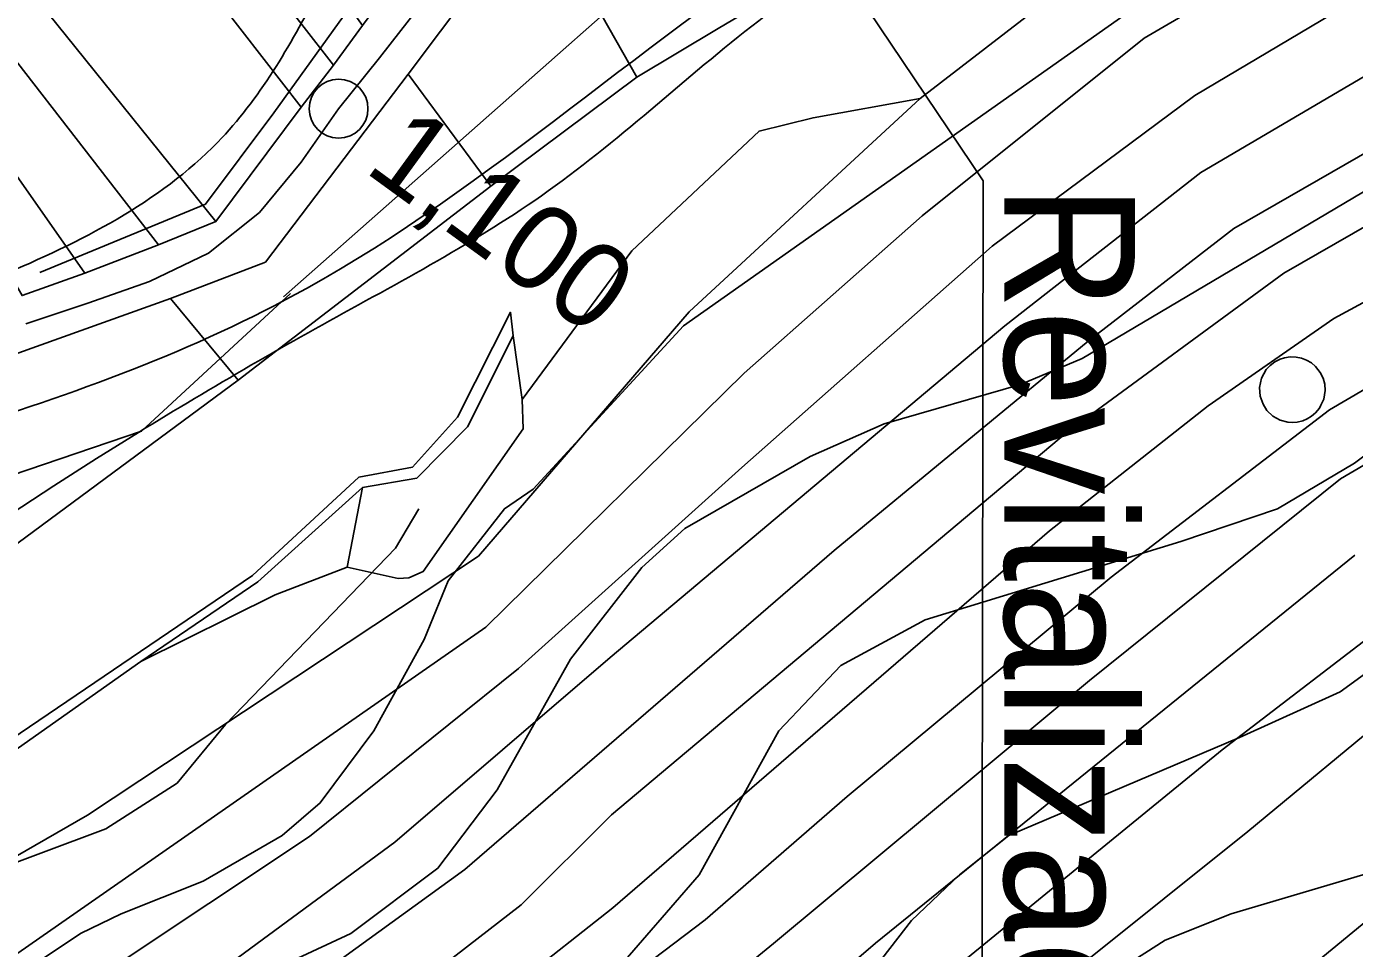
# Model space of a CAD drawing. Extents: x -510989 to -501240, y -1184665 to -1176089.
# Drawn here: x -504222.5 to -504019.2, y -1180892.3 to -1180751.2 of the extents above; entities that cross this region are included whole.
import ezdxf

# ---------------------------------------------------------------- set-up
doc = ezdxf.new("R2010")
doc.units = 0
for name, color, linetype in [('lesni_pozemek', 7, 'Continuous'), ('NAVRH_revitalizace_toku', 7, 'Continuous'), ('orna_puda', 7, 'Continuous'), ('ostatni_plocha_x_draha', 7, 'Continuous'), ('ostatni_plocha_x_jina_plocha', 7, 'Continuous'), ('ostatni_plocha_x_neplodna_puda', 7, 'Continuous'), ('ostatni_plocha_x_ostatni_komunikace', 7, 'Continuous'), ('STAV_zaplavove_uzemi', 7, 'Continuous'), ('trasovani_toku', 7, 'Continuous'), ('trvaly_travni_porost', 7, 'Continuous'), ('vodni_plocha_x_vodni_tok_v_koryt_prir_n_upr', 7, 'Continuous'), ('vrstevnice_01', 7, 'Continuous'), ('vrstevnice_02', 7, 'Continuous'), ('vrstevnice_03', 7, 'Continuous')]:
    doc.layers.add(name, color=color, linetype=linetype)

msp = doc.modelspace()

# ---------------------------------------------------------------- linework, layer by layer
at = {"layer": 'lesni_pozemek'}
msp.add_lwpolyline([(-504146.59, -1180808.25), (-504146.43, -1180812.77), (-504161.74, -1180834.6), (-504163.93, -1180835.58), (-504165.6, -1180835.66), (-504173.41, -1180833.92), (-504171.04, -1180821.75), (-504162.74, -1180820.29), (-504154.97, -1180812.45), (-504147.98, -1180798.54)], close=True, dxfattribs=at)
at = {"layer": 'NAVRH_revitalizace_toku'}
for points in [[(-503901.78, -1180662.94), (-503999.13, -1180682.69), (-504068.01, -1180696.67), (-504089.48, -1180705.16), (-504129.41, -1180745.09), (-504183.13, -1180792.56)], [(-504109.71, -1180682.52), (-504155.14, -1180723.46), (-504184.59, -1180764.39), (-504195.07, -1180778.36), (-504220.41, -1180788.86)], [(-504109.44, -1180725.12), (-504076.04, -1180774.82), (-504076.28, -1180946.66)], [(-504182.04, -1180792.04), (-504204.87, -1180813.12), (-504441.3, -1180893.49), (-504535.64, -1180920.73), (-504547.6, -1180927.38), (-504622.01, -1180977.87), (-504664.53, -1181014.41), (-504691.11, -1181051.62), (-504730.92, -1181097.66), (-504738.16, -1181127.41), (-504718.87, -1181201.36), (-504687.51, -1181317.93), (-504646.6, -1181475.99), (-504595.04, -1181660.81)]]:
    msp.add_lwpolyline(points, dxfattribs=at)
at = {"layer": 'orna_puda'}
for points in [[(-504003.06, -1180851.19), (-503997.9, -1180858.27), (-503991.63, -1180866.87), (-504032.67, -1180900.66), (-504067.03, -1180927.76), (-504098.99, -1180954.07), (-504116.62, -1180966.96), (-504121.58, -1180956.88), (-504125.81, -1180948.29), (-504120.74, -1180944.46), (-504086.99, -1180915.58), (-504035.54, -1180874.36), (-504012.2, -1180855.12), (-504004.15, -1180849.69)], [(-503985.32, -1180875.54), (-503979.17, -1180883.98), (-504004.82, -1180904.5), (-504030.58, -1180924.32), (-504087.98, -1180971.32), (-504107.46, -1180985.6), (-504112.12, -1180976.12), (-504116.62, -1180966.96), (-504098.99, -1180954.07), (-504067.03, -1180927.76), (-504032.67, -1180900.66), (-503991.63, -1180866.87)]]:
    msp.add_lwpolyline(points, close=True, dxfattribs=at)
at = {"layer": 'ostatni_plocha_x_draha'}
for points in [[(-504371.61, -1180939.46), (-504190.06, -1180805.33), (-504151.39, -1180775.65), (-504129.06, -1180758.93), (-504116.61, -1180751.51), (-504105.03, -1180744.63), (-504099.41, -1180741.27), (-504095.04, -1180738.61), (-504086.96, -1180733.38), (-504078.03, -1180728.06), (-504065.39, -1180721.97), (-504050.53, -1180715.17), (-503994.39, -1180690.6)], [(-503989.35, -1180721.46), (-504025.85, -1180738.05), (-504028.51, -1180731.08), (-504056.35, -1180739.54), (-504085.68, -1180762.21), (-504102.07, -1180765.15), (-504110.33, -1180767.2), (-504129.8, -1180785.54), (-504146.59, -1180808.25), (-504147.98, -1180798.54), (-504148.41, -1180794.91), (-504156.51, -1180810.97), (-504163.41, -1180818.62), (-504171.59, -1180820.14), (-504187.86, -1180835.2), (-504229.21, -1180863.23)]]:
    msp.add_lwpolyline(points, dxfattribs=at)
msp.add_lwpolyline([(-504164.05, -1180758.5), (-504151.39, -1180775.65), (-504190.06, -1180805.33), (-504200.41, -1180792.82), (-504185.91, -1180787.26)], close=True, dxfattribs=at)
at = {"layer": 'ostatni_plocha_x_jina_plocha'}
msp.add_lwpolyline([(-504028.16, -1180801.77), (-504027.3, -1180801.95), (-504026.53, -1180802.27), (-504025.81, -1180802.68), (-504025.17, -1180803.2), (-504024.45, -1180804.13), (-504024.02, -1180805.03), (-504023.77, -1180805.94), (-504023.69, -1180806.9), (-504023.91, -1180808.22), (-504024.34, -1180809.14), (-504024.58, -1180809.61), (-504025.16, -1180810.31), (-504025.81, -1180810.84), (-504026.46, -1180811.21), (-504027.14, -1180811.52), (-504027.96, -1180811.72), (-504028.68, -1180811.78), (-504029.43, -1180811.72), (-504030.59, -1180811.45), (-504031.71, -1180810.8), (-504032.61, -1180809.98), (-504033.2, -1180809.01), (-504033.64, -1180807.78), (-504033.74, -1180806.42), (-504033.43, -1180805.01), (-504032.71, -1180803.68), (-504032.12, -1180803.06), (-504031.42, -1180802.52), (-504030.61, -1180802.09), (-504029.91, -1180801.88), (-504029.03, -1180801.74)], close=True, dxfattribs=at)
at = {"layer": 'ostatni_plocha_x_neplodna_puda'}
msp.add_lwpolyline([(-504171.04, -1180821.75), (-504173.41, -1180833.92), (-504184.4, -1180838.14), (-504204.98, -1180848.36), (-504187.04, -1180836.19)], close=True, dxfattribs=at)
for points in [[(-504078.99, -1180894.2), (-504062.82, -1180880.95), (-504039.44, -1180861.88), (-504012.57, -1180841.28)], [(-504012.2, -1180855.12), (-504035.54, -1180874.36), (-504086.99, -1180915.58)]]:
    msp.add_lwpolyline(points, dxfattribs=at)
at = {"layer": 'ostatni_plocha_x_ostatni_komunikace'}
msp.add_lwpolyline([(-504280.57, -1180895.07), (-504229.21, -1180863.23), (-504187.86, -1180835.2), (-504171.59, -1180820.14), (-504163.41, -1180818.62), (-504156.51, -1180810.97), (-504148.41, -1180794.91), (-504147.98, -1180798.54), (-504154.97, -1180812.45), (-504162.74, -1180820.29), (-504171.04, -1180821.75), (-504187.04, -1180836.19), (-504204.98, -1180848.36), (-504228.06, -1180864.62), (-504277.9, -1180895.38)], dxfattribs=at)
at = {"layer": 'STAV_zaplavove_uzemi'}
for points in [[(-504540.1, -1180857.4), (-504577.6, -1180869.9), (-504578.56, -1180860.28), (-504550.67, -1180843.94), (-504523.75, -1180837.2), (-504478.55, -1180823.74), (-504444.9, -1180804.51), (-504446.82, -1180793.93), (-504446.82, -1180779.51), (-504445.86, -1180755.47), (-504441.05, -1180745.85), (-504426.63, -1180754.51), (-504417.97, -1180766.04), (-504413.17, -1180777.58), (-504398.74, -1180788.16), (-504367.97, -1180786.24), (-504329.51, -1180770.85), (-504283.35, -1180754.51), (-504262.2, -1180724.7), (-504238.16, -1180694.89), (-504218.92, -1180663.15), (-504185.27, -1180631.42), (-504166.04, -1180606.42), (-504143.92, -1180591.03), (-504113.15, -1180572.76), (-504085.26, -1180570.84), (-504067.95, -1180564.11), (-504042.95, -1180584.3), (-504041.99, -1180609.3), (-504034.29, -1180620.84), (-504019.87, -1180632.38), (-503985.25, -1180627.57), (-503970.83, -1180622.77), (-503966.98, -1180607.38), (-503969.87, -1180574.69), (-503950.64, -1180559.3), (-503899.67, -1180566.99), (-503832.36, -1180592), (-503773.38, -1180619.38), (-503737.54, -1180645.61), (-503699.95, -1180679.7), (-503682.47, -1180704.18), (-503669.35, -1180719.04), (-503664.11, -1180725.16), (-503685.09, -1180722.54), (-503689.46, -1180721.66), (-503691.21, -1180741.77), (-503665.86, -1180776.74), (-503654.49, -1180807.33), (-503622.15, -1180837.93), (-503605.54, -1180857.16), (-503581.94, -1180873.77), (-503569.7, -1180887.76), (-503551.34, -1180899.12), (-503533.86, -1180905.24), (-503519.87, -1180914.86), (-503521.62, -1180886.01), (-503509.38, -1180869.4), (-503486.65, -1180862.41), (-503463.92, -1180863.28), (-503442.94, -1180864.15), (-503421.09, -1180871.15), (-503407.1, -1180879.02), (-503403.6, -1180885.13), (-503432.45, -1180912.23), (-503450.81, -1180934.96), (-503458.68, -1180948.07), (-503460.51, -1180958), (-503445.13, -1180968.57), (-503429.74, -1180958.96), (-503410.51, -1180930.11), (-503389.35, -1180907.03), (-503369.16, -1180886.84), (-503347.04, -1180874.34), (-503333.58, -1180868.57), (-503300.89, -1180867.61), (-503271.08, -1180854.15), (-503218.19, -1180816.64), (-503177.8, -1180772.41), (-503136.45, -1180737.79), (-503127.8, -1180727.21), (-503108.57, -1180722.41), (-503094.14, -1180728.18), (-503074.91, -1180728.18), (-503051.83, -1180714.71), (-503035.48, -1180702.21), (-503022.02, -1180736.83), (-503014.33, -1180767.6), (-503006.64, -1180784.91), (-502997.02, -1180789.72), (-502932.59, -1180779.14)], [(-503691.1, -1180709.63), (-503698.14, -1180689.92), (-503726.29, -1180661.77), (-503758.67, -1180635.02), (-503793.87, -1180613.9), (-503848.78, -1180591.37), (-503885.38, -1180575.88), (-503937.22, -1180564.11), (-503952.58, -1180564.11), (-503964.1, -1180580.75), (-503962.82, -1180602.51), (-503964.1, -1180625.54), (-503990.97, -1180635.78), (-504028.09, -1180635.78), (-504080.57, -1180656.26), (-504118.96, -1180675.46), (-504153.52, -1180702.34), (-504177.84, -1180745.85), (-504193.2, -1180768.89), (-504226.47, -1180789.37), (-504318.63, -1180820.09), (-504383.9, -1180844.41), (-504463.25, -1180867.44), (-504524.69, -1180885.36), (-504582.26, -1180902.78), (-504631.98, -1180942.98), (-504690.15, -1180991.64), (-504735.64, -1181042.41), (-504756.79, -1181076.26), (-504777.95, -1181112.22)], [(-504594.17, -1181642.09), (-504629.77, -1181535.28), (-504650.39, -1181443.46), (-504674.75, -1181355.39), (-504706.6, -1181265.44), (-504719.72, -1181182.99), (-504747.83, -1181113.66), (-504727.29, -1181064.42), (-504683.65, -1181020.77), (-504624.52, -1180967.28), (-504575.24, -1180927.85), (-504544.27, -1180915.18), (-504445.72, -1180881.39), (-504404.89, -1180867.31), (-504292.26, -1180829.3), (-504179.63, -1180791.29), (-504099.38, -1180734.98), (-504020.54, -1180698.37), (-503957.18, -1180675.84), (-503893.83, -1180664.58), (-503865.67, -1180678.66), (-503817.8, -1180689.92), (-503788.24, -1180689.92), (-503764.3, -1180695.55), (-503736.15, -1180687.11), (-503717.85, -1180698.37), (-503716.44, -1180708.23)], [(-502250.32, -1184002.61), (-502355.07, -1183875.41), (-502442.37, -1183790.61), (-502477.29, -1183700.82), (-502532.16, -1183578.61), (-502567.08, -1183448.91), (-502626.05, -1183402.34), (-502705.41, -1183380.59), (-502814.2, -1183349.87), (-502882.03, -1183297.39), (-502931.95, -1183237.24), (-503042.02, -1183107.97), (-503139.64, -1183018.94), (-503222.14, -1182957.59), (-503308.56, -1182839.96), (-503316.24, -1182784.92), (-503330.32, -1182756.77), (-503348.24, -1182719.65), (-503334.16, -1182651.82), (-503323.92, -1182595.5), (-503313.68, -1182526.39), (-503294.1, -1182480.5), (-503251.86, -1182396.03), (-503229.34, -1182314.37), (-503216.1, -1182227.15), (-503242.43, -1182174.5), (-503271.86, -1182129.59), (-503287.34, -1182081.58), (-503343.88, -1182028.1), (-503361.79, -1182008.91), (-503396.35, -1181952.59), (-503442.43, -1181933.39), (-503497.46, -1181888.6), (-503525.62, -1181860.44), (-503528.18, -1181837.4), (-503548.66, -1181767.01), (-503558.9, -1181729.89), (-503576.82, -1181682.53), (-503578.1, -1181621.1), (-503567.86, -1181572.46), (-503552.5, -1181536.63), (-503538.04, -1181458.36), (-503518.33, -1181411.9), (-503509.88, -1181341.51), (-503497.21, -1181207.63), (-503499.77, -1181097.56), (-503498.02, -1181031.35), (-503510.82, -1180970.85), (-503549.22, -1180952.23), (-503571.32, -1180940.6), (-503605.07, -1180937.11), (-503651.61, -1180939.44), (-503671.39, -1180917.33), (-503679.53, -1180892.89), (-503713.27, -1180871.95), (-503727.24, -1180859.15), (-503734.22, -1180833.55), (-503728.4, -1180799.81), (-503741.2, -1180770.72), (-503722.82, -1180725.17), (-503721.54, -1180703.41), (-503731.78, -1180697.01), (-503767.61, -1180699.57), (-503790.65, -1180697.01), (-503817.53, -1180697.01), (-503861.04, -1180686.77), (-503889.2, -1180675.25), (-503900.72, -1180668.85), (-503953.2, -1180679.09), (-503997.99, -1180697.01), (-504063.27, -1180722.61), (-504109.34, -1180749.49), (-504142.62, -1180776.36), (-504177.18, -1180796.84), (-504211.73, -1180817.32), (-504414.98, -1180961.5), (-504472.7, -1180998.11), (-504544.51, -1181068.5), (-504600.82, -1181143.12), (-504621.94, -1181196.62), (-504641.65, -1181267.01), (-504660.25, -1181350.62), (-504634.7, -1181398.32), (-504617.66, -1181447.72), (-504600.62, -1181492.01), (-504587, -1181548.23), (-504592.11, -1181628.29), (-504569.96, -1181682.81), (-504568.26, -1181664.07), (-504554.63, -1181621.48), (-504547.82, -1181597.63)]]:
    msp.add_spline(points, degree=3, dxfattribs=at)
at = {"layer": 'trasovani_toku'}
for p, q in [((-504162.27, -1180748.1), (-504168.43, -1180755.98)), ((-504168.43, -1180755.98), (-504174.7, -1180763.77)), ((-504174.7, -1180763.77), (-504180.44, -1180771.96)), ((-504180.44, -1180771.96), (-504186.8, -1180779.67)), ((-504186.8, -1180779.67), (-504194.63, -1180785.9)), ((-504194.63, -1180785.9), (-504203.64, -1180790.22)), ((-504203.64, -1180790.22), (-504213.09, -1180793.51)), ((-504213.09, -1180793.51), (-504222.56, -1180796.7))]:
    msp.add_line(p, q, dxfattribs=at)
msp.add_circle((-504174.7, -1180763.77), 4.5, dxfattribs=at)
at = {"layer": 'trvaly_travni_porost'}
for points in [[(-504222.35, -1180675.87), (-504219.38, -1180680.01), (-504181.93, -1180735.78), (-504171.03, -1180751.04), (-504175.49, -1180757.13), (-504190, -1180738.4), (-504226.06, -1180686.95), (-504230.74, -1180680.98)], [(-504238.52, -1180686.19), (-504230.74, -1180680.98), (-504226.06, -1180686.95), (-504190, -1180738.4), (-504175.49, -1180757.13), (-504180.41, -1180763.53), (-504198.47, -1180740.21)], [(-504257.86, -1180701.17), (-504238.52, -1180686.19), (-504198.47, -1180740.21), (-504180.41, -1180763.53), (-504193.47, -1180781.01)], [(-504261.68, -1180704.8), (-504257.86, -1180701.17), (-504193.47, -1180781.01), (-504202.24, -1180784.61), (-504259.22, -1180711.11)], [(-504123.65, -1180710.37), (-504120.01, -1180707.08), (-504110.42, -1180726.47), (-504099.41, -1180741.27), (-504105.03, -1180744.63), (-504116.61, -1180751.51), (-504129.06, -1180758.93), (-504144.27, -1180732.12), (-504135.87, -1180722.67)], [(-504257.77, -1180714.84), (-504259.22, -1180711.11), (-504202.24, -1180784.61), (-504213.54, -1180788.95), (-504248.19, -1180739.48)], [(-504025.85, -1180738.05), (-504051.42, -1180752.99), (-504085.38, -1180780.15), (-504112.62, -1180804.26), (-504152.15, -1180843.13), (-504236.98, -1180902.15), (-504241.98, -1180905.35), (-504242.61, -1180905.75), (-504249.75, -1180892.94), (-504213.15, -1180871.88), (-504153.31, -1180832.27), (-504121.06, -1180794.88), (-504085.68, -1180762.21), (-504056.35, -1180739.54), (-504028.51, -1180731.08)], [(-504144.27, -1180732.12), (-504129.06, -1180758.93), (-504151.39, -1180775.65), (-504164.05, -1180758.5)], [(-504248.19, -1180739.48), (-504213.54, -1180788.95), (-504223.13, -1180792.36), (-504236.99, -1180768.27)], [(-504200.41, -1180792.82), (-504190.06, -1180805.33), (-504371.61, -1180939.46), (-504372.74, -1180937.36), (-504376.88, -1180928.37), (-504375.6, -1180926.73), (-504377.61, -1180922.59), (-504379.85, -1180921.92), (-504405.3, -1180866.62), (-504406.73, -1180863.38), (-504343.71, -1180842.66), (-504334.03, -1180845.41), (-504331.41, -1180838.62), (-504293.33, -1180826.1)], [(-504028.16, -1180801.77), (-504029.03, -1180801.74), (-504029.91, -1180801.88), (-504030.61, -1180802.09), (-504031.42, -1180802.52), (-504032.12, -1180803.06), (-504032.71, -1180803.68), (-504033.43, -1180805.01), (-504033.74, -1180806.42), (-504033.64, -1180807.78), (-504033.2, -1180809.01), (-504032.61, -1180809.98), (-504031.71, -1180810.8), (-504030.59, -1180811.45), (-504029.43, -1180811.72), (-504028.68, -1180811.78), (-504027.96, -1180811.72), (-504027.14, -1180811.52), (-504026.46, -1180811.21), (-504025.81, -1180810.84), (-504025.16, -1180810.31), (-504024.58, -1180809.61), (-504024.34, -1180809.14), (-504023.91, -1180808.22), (-504023.69, -1180806.9), (-504023.77, -1180805.94), (-504024.02, -1180805.03), (-504024.45, -1180804.13), (-504025.17, -1180803.2), (-504025.81, -1180802.68), (-504026.53, -1180802.27), (-504027.3, -1180801.95)]]:
    msp.add_lwpolyline(points, close=True, dxfattribs=at)
for points in [[(-504236.98, -1180902.15), (-504152.15, -1180843.13), (-504112.62, -1180804.26), (-504085.38, -1180780.15), (-504051.42, -1180752.99), (-504025.85, -1180738.05), (-503989.35, -1180721.46), (-503954.25, -1180710.8), (-503920.25, -1180701.03), (-503898.88, -1180697.77), (-503854.59, -1180698.53), (-503854.29, -1180703), (-503877.16, -1180705.4), (-503902.1, -1180707.33), (-503939.39, -1180714.5), (-503975.8, -1180726.36), (-504011.5, -1180742.64), (-504043.63, -1180761.77), (-504074.66, -1180784.82), (-504112.97, -1180818.7), (-504147.16, -1180849.42), (-504179.15, -1180875.13), (-504225.24, -1180905.81)], [(-504225.24, -1180905.81), (-504179.15, -1180875.13), (-504147.16, -1180849.42), (-504112.97, -1180818.7), (-504074.66, -1180784.82), (-504043.63, -1180761.77), (-504011.5, -1180742.64)], [(-504004.99, -1180751.36), (-504042.72, -1180773.54), (-504072.71, -1180797.01), (-504133.12, -1180847.74), (-504166.07, -1180876.01), (-504233.44, -1180925.55)], [(-504233.44, -1180925.55), (-504166.07, -1180876.01), (-504133.12, -1180847.74), (-504072.71, -1180797.01), (-504042.72, -1180773.54), (-504004.99, -1180751.36)], [(-504277.9, -1180895.38), (-504228.06, -1180864.62), (-504204.98, -1180848.36), (-504184.4, -1180838.14), (-504173.41, -1180833.92), (-504165.6, -1180835.66), (-504163.93, -1180835.58), (-504161.74, -1180834.6), (-504146.43, -1180812.77), (-504146.59, -1180808.25), (-504129.8, -1180785.54), (-504110.33, -1180767.2), (-504102.07, -1180765.15), (-504085.68, -1180762.21), (-504121.06, -1180794.88), (-504153.31, -1180832.27), (-504213.15, -1180871.88), (-504249.75, -1180892.94), (-504250.41, -1180891.74), (-504257.18, -1180896.05)], [(-504005.62, -1180763.69), (-504037.66, -1180782.1), (-504059.99, -1180799.35), (-504098.85, -1180831.37), (-504155.36, -1180880.21), (-504201.89, -1180913.93)], [(-504201.89, -1180913.93), (-504155.36, -1180880.21), (-504098.85, -1180831.37), (-504059.99, -1180799.35), (-504037.66, -1180782.1), (-504005.62, -1180763.69)], [(-503998.39, -1180770.77), (-504030.03, -1180788.94), (-504063.16, -1180813.21), (-504132.91, -1180871.82), (-504146.77, -1180885.62), (-504181.8, -1180912.75)], [(-504181.8, -1180912.75), (-504146.77, -1180885.62), (-504132.91, -1180871.82), (-504063.16, -1180813.21), (-504030.03, -1180788.94), (-503998.39, -1180770.77)], [(-503992.09, -1180779.49), (-504022.36, -1180795.88), (-504041.62, -1180809.25), (-504065.91, -1180828.39), (-504132.7, -1180886.07), (-504162.2, -1180909.35)], [(-504162.2, -1180909.35), (-504132.7, -1180886.07), (-504065.91, -1180828.39), (-504041.62, -1180809.25), (-504022.36, -1180795.88), (-503992.09, -1180779.49)], [(-503991.43, -1180791.38), (-504023.05, -1180809.84), (-504056.44, -1180835.48), (-504096.85, -1180869.02), (-504118.6, -1180887.88), (-504150, -1180911.7)], [(-504150, -1180911.7), (-504118.6, -1180887.88), (-504096.85, -1180869.02), (-504056.44, -1180835.48), (-504023.05, -1180809.84), (-503991.43, -1180791.38)], [(-503991.55, -1180802.99), (-504021.35, -1180820.39), (-504059.78, -1180851.29), (-504108.15, -1180891.53), (-504139.7, -1180917.37)], [(-504139.7, -1180917.37), (-504108.15, -1180891.53), (-504059.78, -1180851.29), (-504021.35, -1180820.39), (-503991.55, -1180802.99)], [(-504019.14, -1180832.12), (-504092.51, -1180891.45), (-504121.12, -1180916.03)], [(-504121.12, -1180916.03), (-504092.51, -1180891.45), (-504019.14, -1180832.12)], [(-504012.57, -1180841.28), (-504039.44, -1180861.88), (-504062.82, -1180880.95), (-504078.99, -1180894.2)]]:
    msp.add_lwpolyline(points, dxfattribs=at)
at = {"layer": 'vodni_plocha_x_vodni_tok_v_koryt_prir_n_upr'}
for points in [[(-504223.13, -1180792.36), (-504213.54, -1180788.95), (-504202.24, -1180784.61), (-504193.47, -1180781.01), (-504180.41, -1180763.53), (-504175.49, -1180757.13), (-504171.03, -1180751.04), (-504151.01, -1180723.84), (-504143.6, -1180715.77), (-504138.19, -1180711.01), (-504128.3, -1180702.3), (-504125.41, -1180699.76), (-504121.48, -1180696.3), (-504113.96, -1180689.68), (-504111.16, -1180687.21), (-504103.45, -1180684.09), (-504076.21, -1180673.08), (-504055.8, -1180669.03), (-504039.68, -1180665.84), (-504031.52, -1180663.79), (-504017.4, -1180661.74)], [(-504001.67, -1180667.54), (-504074.25, -1180680.65), (-504087.78, -1180686.55), (-504099.15, -1180691.24), (-504104.72, -1180693.33), (-504116.65, -1180704.04), (-504120.01, -1180707.08), (-504123.65, -1180710.37), (-504135.87, -1180722.67), (-504144.27, -1180732.12), (-504164.05, -1180758.5), (-504185.91, -1180787.26), (-504200.41, -1180792.82), (-504293.33, -1180826.1)]]:
    msp.add_lwpolyline(points, dxfattribs=at)
at = {"layer": 'vrstevnice_01'}
for points in [[(-503974.41, -1180718), (-504045.31, -1180743), (-504121.91, -1180797), (-504144.91, -1180822), (-504149.31, -1180825), (-504157.91, -1180836), (-504161.59, -1180845), (-504169.31, -1180859), (-504177.5, -1180870), (-504183.31, -1180875), (-504195.41, -1180882), (-504208, -1180887), (-504214.19, -1180890), (-504226.19, -1180898)], [(-504132.5, -1180896), (-504119.5, -1180881), (-504107.31, -1180859), (-504097.81, -1180849), (-504084.91, -1180842), (-504045.81, -1180830), (-504031, -1180825), (-504019.19, -1180818), (-503992.41, -1180798), (-503979.19, -1180792), (-503961.91, -1180790), (-503943.41, -1180791), (-503923.81, -1180789), (-503879.09, -1180779), (-503859.31, -1180778), (-503848.41, -1180779), (-503832.09, -1180783), (-503826.59, -1180789), (-503816.69, -1180802), (-503803.19, -1180816), (-503781.31, -1180862), (-503751, -1180908)], [(-504054.41, -1180895), (-504048.19, -1180891), (-504038.09, -1180887), (-504017.91, -1180881), (-504008.59, -1180876), (-503983.69, -1180858), (-503971, -1180853), (-503936.81, -1180845), (-503910.09, -1180843), (-503889.81, -1180844), (-503876, -1180849), (-503864.19, -1180857), (-503858.81, -1180862), (-503838.19, -1180885), (-503830.09, -1180892), (-503812.91, -1180911)]]:
    msp.add_lwpolyline(points, dxfattribs=at)
at = {"layer": 'vrstevnice_02'}
for points in [[(-504196.5, -1180901), (-504172.81, -1180890), (-504159.5, -1180880), (-504150.41, -1180868), (-504139.19, -1180848), (-504128.31, -1180834), (-504121.69, -1180828), (-504102.5, -1180817), (-504091.19, -1180812), (-504070.31, -1180806), (-504060.91, -1180802), (-504015.31, -1180775)], [(-503780.59, -1180909), (-503807.31, -1180876), (-503818.19, -1180860), (-503827.59, -1180844), (-503836.19, -1180831), (-503843.19, -1180824), (-503849.09, -1180820), (-503857.81, -1180816), (-503869.69, -1180813), (-503878.69, -1180812), (-503896.91, -1180812), (-503918.19, -1180813), (-503943.19, -1180818), (-503962.31, -1180819), (-503979.69, -1180824), (-503987, -1180828), (-504021.41, -1180853), (-504036.81, -1180860), (-504072.09, -1180875), (-504079.69, -1180881), (-504087, -1180888), (-504097.81, -1180902)]]:
    msp.add_lwpolyline(points, dxfattribs=at)
at = {"layer": 'vrstevnice_03'}
msp.add_lwpolyline([(-504162.41, -1180825), (-504166, -1180831), (-504192, -1180858), (-504199.41, -1180867), (-504210.31, -1180874), (-504239.81, -1180885), (-504262.59, -1180890), (-504279.69, -1180888), (-504313.26, -1180900.47), (-504364.63, -1180937.34), (-504372.59, -1180941), (-504387.81, -1180934), (-504393.81, -1180925), (-504396.31, -1180919), (-504418.5, -1180895), (-504426.59, -1180888), (-504438.41, -1180884)], dxfattribs=at)

# ---------------------------------------------------------------- texts
at = {"layer": 'NAVRH_revitalizace_toku'}
msp.add_text('Revitalizace toku', height=20, rotation=270, dxfattribs=at).set_placement((-504072.81, -1180775.27))
at = {"layer": 'trasovani_toku'}
msp.add_text('1,100', height=13, rotation=323.9612, dxfattribs=at).set_placement((-504171.01, -1180773.24))

doc.saveas('drawing.dxf')
